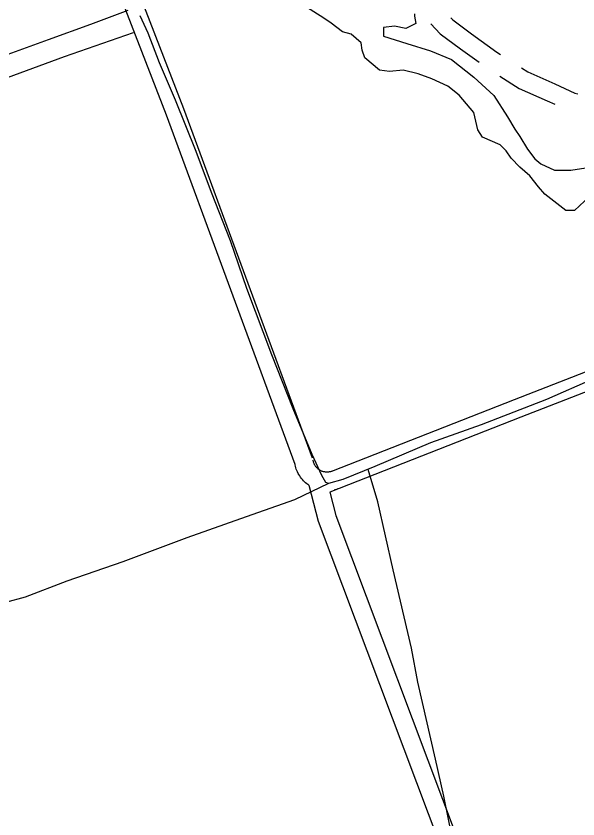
# Model space of a CAD drawing. Extents: x 3263578 to 3301413, y 764927 to 798602.
# Drawn here: x 3273272 to 3274177, y 788086 to 789379 of the extents above; entities that cross this region are included whole.
import ezdxf

# ---------------------------------------------------------------- set-up
doc = ezdxf.new("R2010")
doc.units = 0
for name, color, linetype in [('V-DTCH-CNTR', 7, 'Continuous'), ('V-ROAD-CNTR', 7, 'Continuous'), ('V-TOPO-SHOR', 7, 'Continuous')]:
    doc.layers.add(name, color=color, linetype=linetype)

msp = doc.modelspace()

# ---------------------------------------------------------------- linework, layer by layer
at = {"layer": 'V-DTCH-CNTR'}
msp.add_line((3273919.2, 788306.5), (3273908.8, 788361), dxfattribs=at)
for points in [[(3274202, 788794.7), (3274126.2, 788761.9), (3274021.2, 788721), (3273939.5, 788692.1), (3273849.9, 788653.5), (3273798.4, 788632.6), (3273775.3, 788626.3), (3273770.8, 788628.1), (3273764.4, 788639), (3273748.8, 788672.8), (3273718, 788746.6), (3273683.8, 788833.6), (3273643.3, 788940.3), (3273617.1, 789017.1), (3273586.7, 789095.3), (3273561.7, 789161.2), (3273528.4, 789244), (3273502.8, 789304.1), (3273484.8, 789351.8), (3273471.5, 789379.9)], [(3273908.8, 788361), (3273879.3, 788487.3), (3273854.4, 788596.8), (3273838.9, 788649)], [(3273775.3, 788626.3), (3273720.5, 788599.9), (3273642.3, 788572.4), (3273546.7, 788538.8), (3273443.8, 788500.4), (3273353.8, 788469.1), (3273286.2, 788443.3), (3273222.5, 788425.8), (3273174.1, 788413.3)], [(3273977.1, 788043.2), (3273960.7, 788122.4), (3273947.3, 788182.1), (3273919.2, 788306.5)]]:
    msp.add_lwpolyline(points, dxfattribs=at)
at = {"layer": 'V-ROAD-CNTR'}
for points in [[(3273749.6, 788667), (3273542.2, 789230.1), (3273356.2, 789710.5)], [(3273721.5, 788656.7), (3273514.1, 789219.5), (3273328.2, 789699.7)], [(3273972, 789376.6), (3273975.2, 789373.2), (3274005.4, 789350.9), (3274046.2, 789321.3), (3274052.5, 789317.3)], [(3273939.8, 789367), (3273955.3, 789350.6), (3273987.7, 789326.7), (3274017.8, 789304.9)], [(3274086.2, 789295.8), (3274096.2, 789289.4), (3274139.7, 789270.3), (3274172.2, 789255.3), (3274176.9, 789254.2)], [(3274051, 789282.6), (3274082.1, 789262.8), (3274127.4, 789242.9), (3274139.8, 789237.2)], [(3274436.6, 788902.1), (3274074.2, 788761), (3273780, 788645.7)], [(3274447.5, 788874.1), (3274085.1, 788733.1), (3273777.3, 788612.4)], [(3273743.5, 788623.4), (3273740, 788626), (3273738.2, 788627.6), (3273736.4, 788629.2), (3273734.7, 788630.9), (3273733, 788632.7), (3273731.5, 788634.6), (3273730, 788636.5), (3273728.7, 788638.5), (3273727.4, 788640.6), (3273726.2, 788642.7), (3273725.1, 788644.9), (3273724.2, 788647.1), (3273723.3, 788649.4), (3273722.5, 788651.7), (3273721.8, 788654), (3273721.3, 788656.4), (3273720.9, 788658.7), (3273720.7, 788659.6)], [(3273780.8, 788646), (3273779.5, 788645.6), (3273778.4, 788645.3), (3273777.4, 788645), (3273776.4, 788644.9), (3273775.4, 788644.7), (3273774.3, 788644.6), (3273773.3, 788644.6), (3273772.2, 788644.6), (3273771.2, 788644.6), (3273770.1, 788644.7), (3273769.1, 788644.9), (3273768.1, 788645.1), (3273767.1, 788645.3), (3273766.1, 788645.6), (3273765.1, 788645.9), (3273764.1, 788646.3), (3273763.2, 788646.7), (3273762.2, 788647.2), (3273761.3, 788647.7), (3273760.4, 788648.3), (3273759.6, 788648.9), (3273758.7, 788649.5), (3273757.9, 788650.2), (3273757.2, 788650.9), (3273756.4, 788651.6), (3273755.7, 788652.4), (3273755, 788653.2), (3273754.4, 788654), (3273753.8, 788654.9), (3273753.3, 788655.8), (3273752.8, 788656.7), (3273752.3, 788657.6), (3273751.9, 788658.6), (3273751.5, 788659.6), (3273751.2, 788660.6), (3273750.9, 788661.6), (3273750.7, 788662.6), (3273750.4, 788663.7), (3273750.4, 788664.1)], [(3273743.5, 788623.4), (3273758.4, 788565.6), (3273956, 788040.3)], [(3273777.3, 788612.4), (3273787.1, 788574.6), (3273984, 788050.9)], [(3273790.2, 788617.5), (3273788.2, 788616.8), (3273785.9, 788616.2), (3273785, 788616)]]:
    msp.add_lwpolyline(points, dxfattribs=at)
at = {"layer": 'V-TOPO-SHOR'}
for points in [[(3274203.5, 789096.1), (3274171.5, 789066.1), (3274157.5, 789066.2), (3274123.5, 789092.2), (3274113.5, 789104.2), (3274099.5, 789122.2), (3274083.5, 789136.2), (3274069.5, 789150.2), (3274061.5, 789162.2), (3274051.5, 789172.2), (3274023.5, 789184.2), (3274015.5, 789196.2), (3274009.5, 789224.2), (3273985.5, 789252.2), (3273967.5, 789266.2), (3273941.5, 789278.2), (3273919.5, 789286.2), (3273895.5, 789292.2), (3273873.5, 789290.2), (3273857.5, 789292.2), (3273833.6, 789312.2), (3273829.6, 789324.2), (3273827.6, 789336.2), (3273811.6, 789350.2), (3273797.6, 789354.2), (3273779.6, 789368.2), (3273767.6, 789376.2), (3273735.6, 789396.2)], [(3272903.3, 789186.7), (3273016.2, 789227.9), (3273131.5, 789269.1), (3273235, 789309.2), (3273323.9, 789341.4), (3273392.4, 789366.1), (3273452.3, 789388.8)], [(3273913.6, 789383.2), (3273913.6, 789379.2), (3273915.6, 789367.2), (3273899.6, 789359.2), (3273881.6, 789363.2), (3273863.6, 789361.2), (3273863.6, 789347.2), (3273901.6, 789335.2), (3273939.5, 789323.2), (3273973.5, 789309.2), (3274009.5, 789281.2), (3274041.5, 789251.2), (3274063.5, 789217.2), (3274075.5, 789197.2), (3274083.5, 789185.2), (3274095.5, 789165.2), (3274107.5, 789149.2), (3274117.5, 789141.2), (3274139.5, 789131.1), (3274165.5, 789131.1), (3274189.5, 789135.1)], [(3273460.6, 789352.6), (3273349.1, 789313.9), (3273236.3, 789272.2), (3273136.1, 789233.4), (3273030.5, 789195.4), (3272915.8, 789155.5)]]:
    msp.add_lwpolyline(points, dxfattribs=at)

doc.saveas('drawing.dxf')
